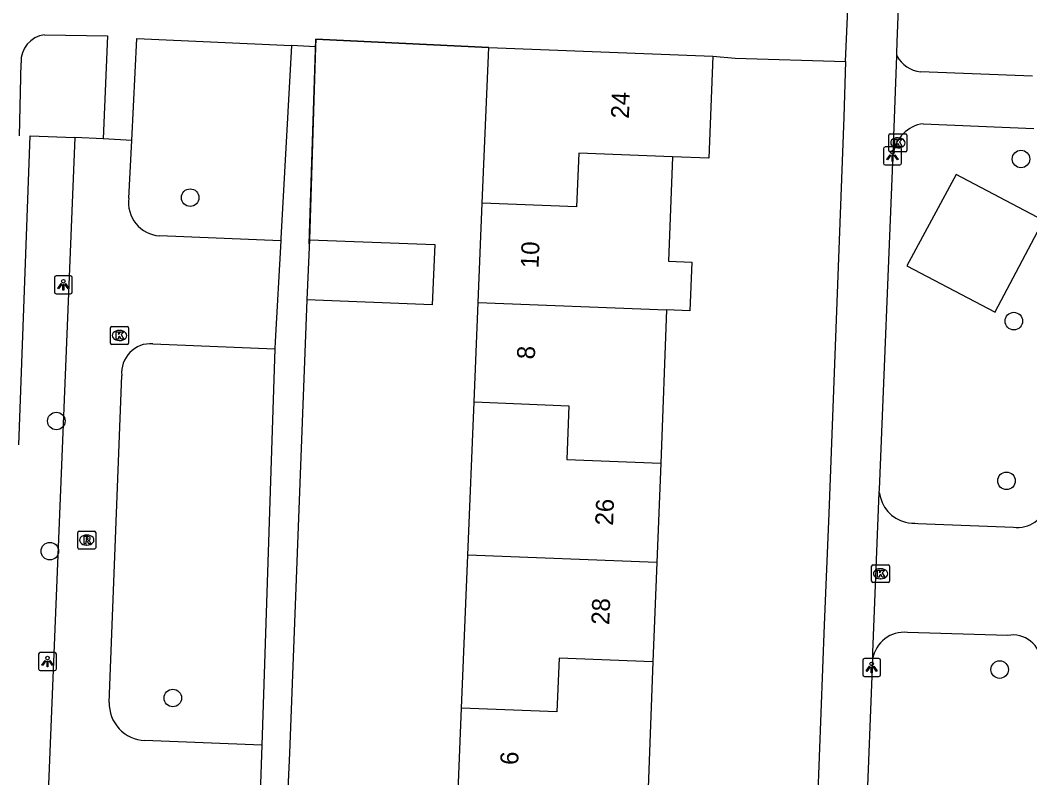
# Model space of a CAD drawing. Extents: x 160787 to 161428, y 386828 to 387483.
# Drawn here: x 161236.6 to 161292.9, y 387025.4 to 387067.7 of the extents above; entities that cross this region are included whole.
import ezdxf

# ---------------------------------------------------------------- set-up
doc = ezdxf.new("R2010")
doc.units = 0
for name, color, linetype in [('IMGEO_Boom', 7, 'Continuous'), ('IMGEO_Groenvoorziening', 7, 'Continuous'), ('IMGEO_Kolk', 7, 'Continuous'), ('IMGEO_Lichtpunt', 7, 'Continuous'), ('IMGEO_Muur', 7, 'Continuous'), ('IMGEO_Pand', 7, 'Continuous'), ('IMGEO_Pand_nummerreeks', 7, 'Continuous'), ('IMGEO_Rijbaan_lokaal_open', 7, 'Continuous'), ('IMGEO_Rioolput', 7, 'Continuous'), ('IMGEO_Voetpad_open', 7, 'Continuous')]:
    doc.layers.add(name, color=color, linetype=linetype)

msp = doc.modelspace()

# ---------------------------------------------------------------- linework, layer by layer
at = {"layer": 'IMGEO_Boom'}
for centre in [(161292.429, 387059.955), (161246.096, 387057.803), (161292.03, 387050.917), (161238.627, 387045.347), (161291.619, 387042.007), (161238.272, 387038.087), (161291.241, 387031.484), (161245.125, 387029.902)]:
    msp.add_circle(centre, 0.489, dxfattribs=at)
at = {"layer": 'IMGEO_Groenvoorziening'}
msp.add_lwpolyline([(161293.679, 387056.517), (161288.807, 387059.092), (161286.061, 387053.996), (161290.986, 387051.419), (161291.033, 387051.508), (161291.158, 387051.745), (161293.679, 387056.517)], dxfattribs=at)
at = {"layer": 'IMGEO_Kolk'}
for p, q in [((161285.063, 387060.431), (161285.063, 387061.283)), ((161285.138, 387061.357), (161285.99, 387061.357)), ((161285.551, 387061.137), (161285.576, 387061.137)), ((161286.064, 387061.283), (161286.064, 387060.431)), ((161285.574, 387060.577), (161285.549, 387060.577)), ((161285.99, 387060.357), (161285.138, 387060.357)), ((161241.652, 387049.688), (161241.652, 387050.54)), ((161241.727, 387050.614), (161242.579, 387050.614)), ((161242.653, 387050.54), (161242.653, 387049.688)), ((161242.14, 387050.394), (161242.165, 387050.394)), ((161242.579, 387049.614), (161241.727, 387049.614)), ((161242.163, 387049.834), (161242.138, 387049.834)), ((161284.099, 387036.405), (161284.099, 387037.257)), ((161284.174, 387037.331), (161285.026, 387037.331)), ((161284.587, 387037.111), (161284.612, 387037.111)), ((161285.1, 387037.257), (161285.1, 387036.405)), ((161285.026, 387036.331), (161284.174, 387036.331)), ((161284.61, 387036.551), (161284.585, 387036.551))]:
    msp.add_line(p, q, dxfattribs=at)
for points in [[(161285.063, 387060.431), (161285.063, 387061.283)], [(161285.138, 387061.357), (161285.99, 387061.357)], [(161286.064, 387061.283), (161286.064, 387060.431)], [(161285.384, 387061.057), (161285.507, 387061.057), (161285.507, 387060.906), (161285.637, 387061.057), (161285.801, 387061.057), (161285.655, 387060.906), (161285.808, 387060.657), (161285.656, 387060.657), (161285.571, 387060.821), (161285.507, 387060.754), (161285.507, 387060.657), (161285.384, 387060.657), (161285.384, 387061.057)], [(161285.99, 387060.357), (161285.138, 387060.357)], [(161241.652, 387049.688), (161241.652, 387050.54)], [(161241.727, 387050.614), (161242.579, 387050.614)], [(161242.653, 387050.54), (161242.653, 387049.688)], [(161241.973, 387050.314), (161242.096, 387050.314), (161242.096, 387050.163), (161242.226, 387050.314), (161242.39, 387050.314), (161242.244, 387050.163), (161242.397, 387049.914), (161242.245, 387049.914), (161242.16, 387050.078), (161242.096, 387050.011), (161242.096, 387049.914), (161241.973, 387049.914), (161241.973, 387050.314)], [(161242.579, 387049.614), (161241.727, 387049.614)], [(161284.099, 387036.405), (161284.099, 387037.257)], [(161284.174, 387037.331), (161285.026, 387037.331)], [(161284.42, 387037.031), (161284.543, 387037.031), (161284.543, 387036.88), (161284.673, 387037.031), (161284.837, 387037.031), (161284.691, 387036.88), (161284.844, 387036.631), (161284.692, 387036.631), (161284.607, 387036.795), (161284.543, 387036.728), (161284.543, 387036.631), (161284.42, 387036.631), (161284.42, 387037.031)], [(161285.1, 387037.257), (161285.1, 387036.405)], [(161285.026, 387036.331), (161284.174, 387036.331)]]:
    msp.add_lwpolyline(points, dxfattribs=at)
for centre, start, end in [((161285.14, 387061.281), 91.552, 178.448), ((161285.14, 387061.281), 91.552, 178.448), ((161285.988, 387061.281), 1.552, 88.448), ((161285.988, 387061.281), 1.552, 88.448), ((161285.14, 387060.433), 181.552, 268.448), ((161285.14, 387060.433), 181.552, 268.448), ((161285.988, 387060.433), 271.552, 358.448), ((161285.988, 387060.433), 271.552, 358.448), ((161241.729, 387050.538), 91.552, 178.448), ((161241.729, 387050.538), 91.552, 178.448), ((161242.577, 387050.538), 1.552, 88.448), ((161242.577, 387050.538), 1.552, 88.448), ((161241.729, 387049.69), 181.552, 268.448), ((161241.729, 387049.69), 181.552, 268.448), ((161242.577, 387049.69), 271.552, 358.448), ((161242.577, 387049.69), 271.552, 358.448), ((161284.176, 387037.255), 91.552, 178.448), ((161284.176, 387037.255), 91.552, 178.448), ((161285.024, 387037.255), 1.552, 88.448), ((161285.024, 387037.255), 1.552, 88.448), ((161284.176, 387036.407), 181.552, 268.448), ((161284.176, 387036.407), 181.552, 268.448), ((161285.024, 387036.407), 271.552, 358.448), ((161285.024, 387036.407), 271.552, 358.448)]:
    msp.add_arc(centre, 0.0765, start, end, dxfattribs=at)
for centre, major_axis, ratio, start_param, end_param in [((161285.55, 387060.857), (-0.387, 0.002), 0.722429, 4.712389, 7.853982), ((161285.575, 387060.857), (-0.39, 0.002), 0.717154, 1.570796, 4.712389), ((161242.139, 387050.114), (-0.387, 0.002), 0.722429, 4.712389, 7.853982), ((161242.164, 387050.114), (-0.39, 0.002), 0.717154, 1.570796, 4.712389), ((161284.586, 387036.831), (-0.387, 0.002), 0.722429, 4.712389, 7.853982), ((161284.611, 387036.831), (-0.39, 0.002), 0.717154, 1.570796, 4.712389)]:
    msp.add_ellipse(centre, major_axis=major_axis, ratio=ratio, start_param=start_param, end_param=end_param, dxfattribs=at)
at = {"layer": 'IMGEO_Lichtpunt'}
for p, q in [((161285.663, 387060.625), (161284.855, 387060.625)), ((161285.663, 387060.625), (161284.855, 387060.625)), ((161284.761, 387060.53), (161284.761, 387059.723)), ((161284.761, 387060.53), (161284.761, 387059.723)), ((161285.757, 387059.723), (161285.757, 387060.53)), ((161285.757, 387059.723), (161285.757, 387060.53)), ((161284.855, 387059.629), (161285.663, 387059.629)), ((161284.855, 387059.629), (161285.663, 387059.629)), ((161238.524, 387053.341), (161238.524, 387052.534)), ((161238.524, 387053.341), (161238.524, 387052.534)), ((161239.426, 387053.436), (161238.618, 387053.436)), ((161239.426, 387053.436), (161238.618, 387053.436)), ((161239.52, 387052.534), (161239.52, 387053.341)), ((161239.52, 387052.534), (161239.52, 387053.341)), ((161238.618, 387052.44), (161239.426, 387052.44)), ((161238.618, 387052.44), (161239.426, 387052.44)), ((161238.542, 387032.429), (161237.734, 387032.429)), ((161238.542, 387032.429), (161237.734, 387032.429)), ((161237.64, 387032.334), (161237.64, 387031.527)), ((161237.64, 387032.334), (161237.64, 387031.527)), ((161238.636, 387031.527), (161238.636, 387032.334)), ((161238.636, 387031.527), (161238.636, 387032.334)), ((161283.601, 387032.004), (161283.601, 387031.197)), ((161283.601, 387032.004), (161283.601, 387031.197)), ((161284.503, 387032.099), (161283.695, 387032.099)), ((161284.503, 387032.099), (161283.695, 387032.099)), ((161284.597, 387031.197), (161284.597, 387032.004)), ((161284.597, 387031.197), (161284.597, 387032.004)), ((161237.734, 387031.433), (161238.542, 387031.433)), ((161237.734, 387031.433), (161238.542, 387031.433)), ((161283.695, 387031.103), (161284.503, 387031.103)), ((161283.695, 387031.103), (161284.503, 387031.103))]:
    msp.add_line(p, q, dxfattribs=at)
for points in [[(161285.135, 387060.194), (161285.174, 387060.166), (161284.986, 387059.904), (161284.948, 387059.931), (161285.135, 387060.194)], [(161285.237, 387060.146), (161285.284, 387060.146), (161285.284, 387059.824), (161285.237, 387059.824), (161285.237, 387060.146)], [(161285.347, 387060.166), (161285.385, 387060.193), (161285.572, 387059.931), (161285.533, 387059.903), (161285.347, 387060.166)], [(161238.898, 387053.005), (161238.937, 387052.977), (161238.749, 387052.715), (161238.711, 387052.742), (161238.898, 387053.005)], [(161239, 387052.957), (161239.047, 387052.957), (161239.047, 387052.635), (161239, 387052.635), (161239, 387052.957)], [(161239.11, 387052.977), (161239.148, 387053.004), (161239.335, 387052.742), (161239.296, 387052.714), (161239.11, 387052.977)], [(161238.014, 387031.998), (161238.053, 387031.97), (161237.865, 387031.708), (161237.827, 387031.735), (161238.014, 387031.998)], [(161238.116, 387031.95), (161238.163, 387031.95), (161238.163, 387031.628), (161238.116, 387031.628), (161238.116, 387031.95)], [(161238.226, 387031.97), (161238.264, 387031.997), (161238.451, 387031.735), (161238.412, 387031.707), (161238.226, 387031.97)], [(161283.975, 387031.668), (161284.014, 387031.64), (161283.826, 387031.378), (161283.788, 387031.405), (161283.975, 387031.668)], [(161284.077, 387031.62), (161284.124, 387031.62), (161284.124, 387031.298), (161284.077, 387031.298), (161284.077, 387031.62)], [(161284.187, 387031.64), (161284.225, 387031.667), (161284.412, 387031.405), (161284.373, 387031.377), (161284.187, 387031.64)]]:
    msp.add_lwpolyline(points, dxfattribs=at)
for centre in [(161285.26, 387060.328), (161239.023, 387053.139), (161238.139, 387032.132), (161284.1, 387031.802)]:
    msp.add_circle(centre, 0.0994, dxfattribs=at)
for centre, start, end in [((161284.855, 387060.53), 90, 180), ((161284.855, 387060.53), 90, 180), ((161285.663, 387060.53), 0, 90), ((161285.663, 387060.53), 0, 90), ((161284.855, 387059.723), 180, 270), ((161284.855, 387059.723), 180, 270), ((161285.663, 387059.723), 270, 0), ((161285.663, 387059.723), 270, 360), ((161238.618, 387053.341), 90, 180), ((161238.618, 387053.341), 90, 180), ((161239.426, 387053.341), 0, 90), ((161239.426, 387053.341), 0, 90), ((161238.618, 387052.534), 180, 270), ((161238.618, 387052.534), 180, 270), ((161239.426, 387052.534), 270, 0), ((161239.426, 387052.534), 270, 360), ((161237.734, 387032.334), 90, 180), ((161237.734, 387032.334), 90, 180), ((161238.542, 387032.334), 0, 90), ((161238.542, 387032.334), 0, 90), ((161283.695, 387032.004), 90, 180), ((161283.695, 387032.004), 90, 180), ((161284.503, 387032.004), 0, 90), ((161284.503, 387032.004), 0, 90), ((161237.734, 387031.527), 180, 270), ((161237.734, 387031.527), 180, 270), ((161238.542, 387031.527), 270, 0), ((161238.542, 387031.527), 270, 360), ((161283.695, 387031.197), 180, 270), ((161283.695, 387031.197), 180, 270), ((161284.503, 387031.197), 270, 0), ((161284.503, 387031.197), 270, 360)]:
    msp.add_arc(centre, 0.0946, start, end, dxfattribs=at)
at = {"layer": 'IMGEO_Muur'}
for points in [[(161252.739, 387055.218), (161253.1, 387066.636)], [(161253.1, 387066.636), (161262.744, 387066.176)], [(161282.55, 387062.294), (161281.713, 387040.195)], [(161252.488, 387049.164), (161251.638, 387026.827)], [(161281.457, 387033.987), (161280.607, 387011.897)]]:
    msp.add_lwpolyline(points, dxfattribs=at)
at = {"layer": 'IMGEO_Pand'}
for points in [[(161262.387, 387057.487), (161262.744, 387066.176)], [(161262.744, 387066.176), (161275.241, 387065.69)], [(161275.241, 387065.69), (161275.02, 387059.998), (161272.998, 387060.076)], [(161272.998, 387060.076), (161267.761, 387060.279), (161267.645, 387057.282), (161262.387, 387057.487)], [(161272.998, 387060.076), (161272.772, 387054.255), (161274.067, 387054.205), (161273.962, 387051.488), (161272.667, 387051.538)], [(161262.16, 387051.946), (161262.387, 387057.487)], [(161252.746, 387055.453), (161259.731, 387055.18), (161259.6, 387051.827), (161252.609, 387052.1)], [(161252.746, 387055.453), (161252.609, 387052.1)], [(161261.933, 387046.405), (161262.16, 387051.946)], [(161262.16, 387051.946), (161272.667, 387051.538)], [(161272.667, 387051.538), (161272.335, 387042.999)], [(161261.582, 387037.868), (161261.933, 387046.405)], [(161261.933, 387046.405), (161267.214, 387046.199), (161267.098, 387043.202), (161272.335, 387042.999)], [(161272.335, 387042.999), (161272.12, 387037.459)], [(161261.232, 387029.33), (161261.582, 387037.868)], [(161272.12, 387037.459), (161261.582, 387037.868)], [(161272.12, 387037.459), (161271.905, 387031.917)], [(161271.905, 387031.917), (161266.668, 387032.12), (161266.551, 387029.123), (161261.232, 387029.33)], [(161271.905, 387031.917), (161271.574, 387023.378)], [(161261.004, 387023.789), (161261.232, 387029.33)]]:
    msp.add_lwpolyline(points, dxfattribs=at)
at = {"layer": 'IMGEO_Rijbaan_lokaal_open'}
for points in [[(161239.655, 387061.146), (161237.546, 387009.09)], [(161241.242, 387061.076), (161239.655, 387061.146)], [(161242.837, 387060.993), (161241.242, 387061.076)], [(161242.674, 387057.779), (161242.837, 387060.993)], [(161251.149, 387055.398), (161244.377, 387055.673)], [(161251.149, 387055.398), (161250.839, 387049.772), (161250.825, 387049.363)], [(161244.004, 387049.655), (161250.825, 387049.363)], [(161241.583, 387029.656), (161242.278, 387047.885)], [(161250.087, 387027.277), (161243.557, 387027.526)], [(161250.087, 387027.277), (161249.889, 387021.346), (161249.884, 387021.17)]]:
    msp.add_lwpolyline(points, dxfattribs=at)
for centre, radius, start, end in [((161244.511, 387057.523), 1.855, 172.072, 265.8489), ((161243.905, 387048.025), 1.633, 86.5384, 184.9037), ((161243.635, 387029.578), 2.053, 177.8221, 267.8242)]:
    msp.add_arc(centre, radius, start, end, dxfattribs=at)
at = {"layer": 'IMGEO_Rioolput'}
for p, q in [((161239.901, 387039.207), (161240.753, 387039.207)), ((161239.826, 387038.281), (161239.826, 387039.133)), ((161240.314, 387038.987), (161240.339, 387038.987)), ((161240.827, 387039.133), (161240.827, 387038.281)), ((161240.753, 387038.207), (161239.901, 387038.207)), ((161240.337, 387038.427), (161240.312, 387038.427))]:
    msp.add_line(p, q, dxfattribs=at)
for points in [[(161239.901, 387039.207), (161240.753, 387039.207)], [(161239.826, 387038.281), (161239.826, 387039.133)], [(161240.415, 387038.905), (161240.163, 387038.907), (161240.163, 387038.507)], [(161240.163, 387038.507), (161240.287, 387038.507), (161240.287, 387038.669), (161240.298, 387038.669)], [(161240.341, 387038.826), (161240.287, 387038.826), (161240.287, 387038.745)], [(161240.287, 387038.745), (161240.339, 387038.745)], [(161240.345, 387038.64), (161240.416, 387038.507), (161240.556, 387038.507), (161240.491, 387038.633)], [(161240.827, 387039.133), (161240.827, 387038.281)], [(161240.753, 387038.207), (161239.901, 387038.207)]]:
    msp.add_lwpolyline(points, dxfattribs=at)
for centre, radius, start, end in [((161239.903, 387039.131), 0.0765, 91.552, 178.448), ((161239.903, 387039.131), 0.0765, 91.552, 178.448), ((161240.751, 387039.131), 0.0765, 1.552, 88.448), ((161240.751, 387039.131), 0.0765, 1.552, 88.448), ((161240.297, 387038.616), 0.0533, 26.0293, 88.6989), ((161240.323, 387038.934), 0.19, 274.7715, 282.9687), ((161240.347, 387038.73), 0.0964, 77.0061, 93.1865), ((161240.361, 387038.787), 0.0378, 276.6634, 79.6772), ((161240.414, 387038.795), 0.109, 350.3612, 89.416), ((161240.412, 387038.795), 0.112, 277.5842, 350.9817), ((161240.396, 387038.58), 0.108, 29.5134, 73.7905), ((161239.903, 387038.283), 0.0765, 181.552, 268.448), ((161239.903, 387038.283), 0.0765, 181.552, 268.448), ((161240.751, 387038.283), 0.0765, 271.552, 358.448), ((161240.751, 387038.283), 0.0765, 271.552, 358.448)]:
    msp.add_arc(centre, radius, start, end, dxfattribs=at)
for centre, major_axis, ratio, start_param, end_param in [((161240.313, 387038.707), (-0.387, 0.002), 0.722429, 4.712389, 7.853982), ((161240.338, 387038.707), (-0.39, 0.002), 0.717154, 1.570796, 4.712389)]:
    msp.add_ellipse(centre, major_axis=major_axis, ratio=ratio, start_param=start_param, end_param=end_param, dxfattribs=at)
at = {"layer": 'IMGEO_Voetpad_open'}
for points in [[(161282.648, 387065.39), (161282.865, 387070.428), (161282.861, 387070.505)], [(161285.499, 387065.7), (161285.505, 387065.853), (161285.513, 387066.061), (161285.522, 387066.274), (161285.531, 387066.49), (161285.604, 387068.369)], [(161237.976, 387066.877), (161241.482, 387066.822), (161241.242, 387061.076)], [(161242.837, 387060.993), (161243.124, 387066.674), (161251.749, 387066.28)], [(161251.749, 387066.28), (161251.156, 387055.527), (161251.149, 387055.398)], [(161253.087, 387066.217), (161251.749, 387066.28)], [(161253.087, 387066.217), (161252.746, 387055.453)], [(161262.744, 387066.176), (161253.1, 387066.636), (161253.087, 387066.217)], [(161275.241, 387065.69), (161276.481, 387065.585), (161282.648, 387065.39)], [(161285.305, 387060.233), (161285.499, 387065.7)], [(161236.569, 387061.252), (161236.665, 387065.323)], [(161282.648, 387065.39), (161282.55, 387062.294), (161281.713, 387040.195), (161281.457, 387033.987), (161280.607, 387011.897), (161280.357, 387005.827), (161279.893, 386994.699), (161279.6, 386994.71)], [(161293.076, 387064.572), (161286.828, 387064.821)], [(161286.982, 387061.919), (161293.138, 387061.663)], [(161236.536, 387044.01), (161237.164, 387061.255), (161239.655, 387061.146)], [(161284.528, 387041.367), (161284.534, 387041.522), (161285.305, 387060.233)], [(161252.609, 387052.1), (161252.488, 387049.164), (161251.638, 387026.827), (161251.362, 387020.829), (161250.518, 386999.088)], [(161250.825, 387049.363), (161250.087, 387027.277)], [(161284.157, 387032.058), (161284.164, 387032.247), (161284.172, 387032.433), (161284.528, 387041.367)], [(161286.683, 387039.634), (161292.003, 387039.422)], [(161291.685, 387033.391), (161286.103, 387033.554)], [(161283.413, 387012.864), (161283.451, 387014.153), (161284.157, 387032.058)]]:
    msp.add_lwpolyline(points, dxfattribs=at)
for centre, radius, start, end in [((161238.137, 387065.411), 1.474, 96.2575, 183.4386), ((161287.024, 387066.561), 1.751, 209.4589, 263.5799), ((161287.21, 387060.015), 1.917, 96.8249, 173.4817), ((161286.486, 387041.603), 1.972, 186.8694, 255.2641), ((161292.236, 387041.093), 1.687, 262.0464, 348.0274), ((161286.801, 387044.934), 5.301, 261.1362, 268.7263), ((161285.907, 387031.795), 1.77, 83.6404, 171.4627), ((161291.961, 387031.797), 1.618, 3.1692, 99.8294)]:
    msp.add_arc(centre, radius, start, end, dxfattribs=at)

# ---------------------------------------------------------------- texts
at = {"layer": 'IMGEO_Pand_nummerreeks'}
for s, rotation, p in [('24', 87.7769, (161270.559, 387062.194)), ('10', 87.6521, (161265.52, 387053.851)), ('8', 87.6521, (161265.313, 387048.771)), ('26', 87.7769, (161269.678, 387039.501)), ('28', 87.7769, (161269.463, 387033.963)), ('6', 87.6498, (161264.384, 387026.151))]:
    msp.add_text(s, height=1, rotation=rotation, dxfattribs=at).set_placement(p)

doc.saveas('drawing.dxf')
